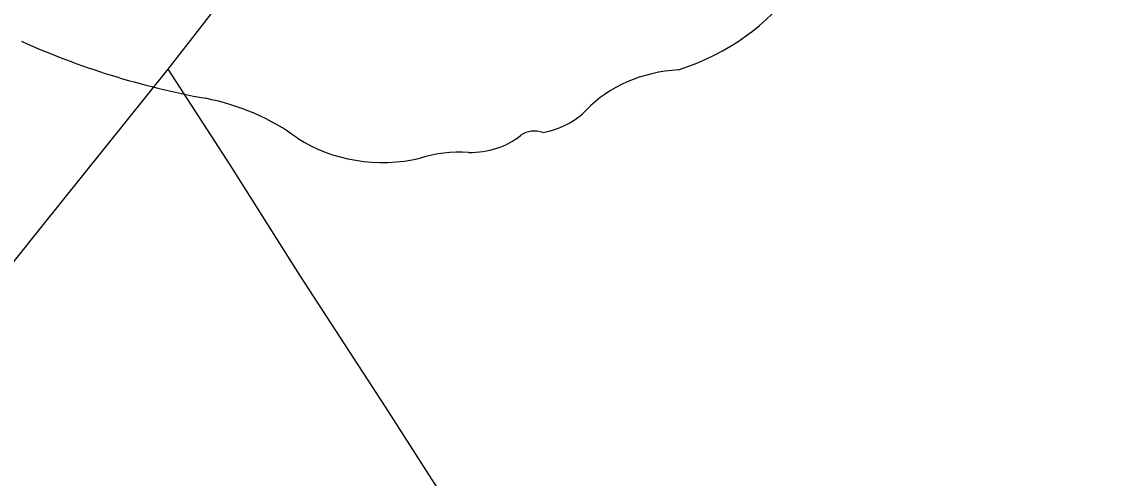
# Model space of a CAD drawing. Extents: x 0 to 34, y 0 to 22.
# Drawn here: x 17.4946 to 17.8989, y 17.5997 to 17.7704 of the extents above; entities that cross this region are included whole.
import ezdxf

# ---------------------------------------------------------------- set-up
doc = ezdxf.new("R2010")
doc.units = 0
doc.layers.add('GM_X_State_Route', color=7, linetype='Continuous')
doc.layers.add('GM_X_State_Shield', color=7, linetype='Continuous')

msp = doc.modelspace()

# ---------------------------------------------------------------- linework, layer by layer
at = {"layer": 'GM_X_State_Route'}
for points in [[(17.54927, 17.75263), (17.59569, 17.81239), (17.63213, 17.85313), (17.67837, 17.90282), (17.72907, 17.96455), (17.78173, 18.0285), (17.83205, 18.09022), (17.87767, 18.14525), (17.91365, 18.19291), (17.94532, 18.23461), (17.96746, 18.25998)], [(17.28301, 17.42409), (17.29737, 17.44187), (17.33417, 17.4862), (17.3817, 17.54406), (17.43384, 17.60831), (17.50172, 17.69325), (17.54927, 17.75263)], [(17.87199, 17.22511), (17.8622, 17.25798), (17.85793, 17.26946), (17.84777, 17.28753), (17.80767, 17.35067), (17.76134, 17.42232), (17.71649, 17.49241), (17.66615, 17.57059), (17.63041, 17.62643), (17.59849, 17.67561), (17.5724, 17.71679), (17.54927, 17.75263)]]:
    msp.add_lwpolyline(points, dxfattribs=at)
at = {"layer": 'GM_X_State_Shield'}
for centre, major_axis, start_param, end_param in [((17.70672, 17.81707), (0.08742, 0), 5.101752, 6.440018), ((17.61919, 17.93861), (0.2524, 0), 4.195997, 4.488961), ((17.74358, 17.71417), (0.04788, 0), 1.647645, 2.488434), ((17.54394, 17.68045), (0.07897, 0), 0.823519, 1.323587), ((17.68292, 17.75096), (0.02824, 0), 4.937069, 5.64225), ((17.62935, 17.75782), (0.05011, 0), 4.026481, 4.996735), ((17.66197, 17.74283), (0.0267, 0), 4.691044, 5.507374), ((17.68612, 17.72345), (0.00752, 0), 1.147584, 2.315152), ((17.65831, 17.68863), (0.04118, 0), 1.495662, 1.94098)]:
    msp.add_ellipse(centre, major_axis=major_axis, ratio=0.8, start_param=start_param, end_param=end_param, dxfattribs=at)

doc.saveas('drawing.dxf')
